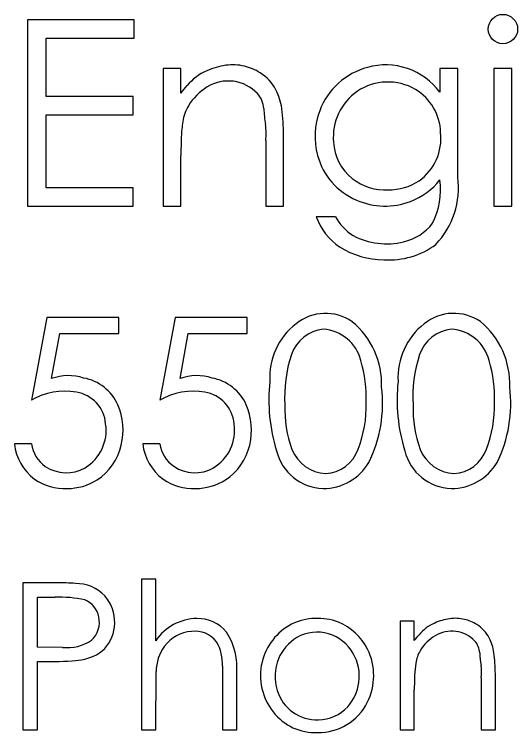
# Model space of a CAD drawing. Extents: x -7.1 to 34, y 0 to 22.
# Drawn here: x 3.4764 to 3.6659, y 0.7484 to 1.0187 of the extents above; entities that cross this region are included whole.
import ezdxf

# ---------------------------------------------------------------- set-up
doc = ezdxf.new("R2010")
doc.units = 0
doc.layers.add('Default', color=7, linetype='Continuous')
doc.layers.add('SH_Data', color=7, linetype='Continuous')

# ---------------------------------------------------------------- blocks, each defined once
blk = doc.blocks.new('A$C485D5FB4')
at = {"layer": 'Default'}
for p, q in [((0.013228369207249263, 0.13001300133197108), (0.00145935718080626, 0.13001300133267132)), ((0.0014593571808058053, 0.13001300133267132), (0.0014593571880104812, 0.10944076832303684)), ((0.013228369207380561, 0.12798873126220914), (0.013228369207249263, 0.13001300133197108)), ((0.003530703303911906, 0.12153931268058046), (0.003530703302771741, 0.12798873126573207)), ((0.003530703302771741, 0.12798873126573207), (0.013228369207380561, 0.12798873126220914)), ((0.018405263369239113, 0.1246463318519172), (0.016428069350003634, 0.1246463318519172)), ((0.016428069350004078, 0.1246463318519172), (0.016428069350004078, 0.10944076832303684)), ((0.018405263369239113, 0.12192180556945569), (0.018405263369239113, 0.1246463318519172)), ((0.04899586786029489, 0.1246463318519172), (0.0470186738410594, 0.1246463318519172)), ((0.0470186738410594, 0.1246463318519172), (0.0470186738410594, 0.12201362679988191)), ((0.04899586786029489, 0.11263595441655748), (0.04899586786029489, 0.1246463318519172)), ((0.05300027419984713, 0.1246463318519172), (0.05300027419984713, 0.10944076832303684)), ((0.05497746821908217, 0.1246463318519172), (0.05300027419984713, 0.1246463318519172)), ((0.05497746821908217, 0.10944076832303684), (0.05497746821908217, 0.1246463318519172)), ((0.013134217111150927, 0.1215393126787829), (0.003530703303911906, 0.12153931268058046)), ((0.013134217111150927, 0.1195150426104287), (0.013134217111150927, 0.1215393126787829)), ((0.0470186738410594, 0.12200418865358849), (0.0470186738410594, 0.12201362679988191)), ((0.0035307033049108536, 0.11146503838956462), (0.0035307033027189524, 0.11951504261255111)), ((0.003530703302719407, 0.11951504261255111), (0.013134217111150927, 0.1195150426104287)), ((0.027773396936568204, 0.1166934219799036), (0.027773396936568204, 0.10944076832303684)), ((0.02975059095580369, 0.10944076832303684), (0.02975059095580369, 0.11725980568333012)), ((0.018405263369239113, 0.10944076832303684), (0.018405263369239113, 0.1150163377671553)), ((0.013134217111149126, 0.11146503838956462), (0.003530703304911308, 0.11146503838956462)), ((0.013134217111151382, 0.10944076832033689), (0.013134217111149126, 0.11146503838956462)), ((0.0014593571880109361, 0.10944076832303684), (0.013134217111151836, 0.10944076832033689)), ((0.016428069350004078, 0.10944076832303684), (0.018405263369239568, 0.10944076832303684)), ((0.027773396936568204, 0.10944076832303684), (0.02975059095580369, 0.10944076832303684)), ((0.05300027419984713, 0.10944076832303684), (0.05497746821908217, 0.10944076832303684)), ((0.03548504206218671, 0.10826386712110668), (0.033366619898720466, 0.10826386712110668)), ((0.003577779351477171, 0.09711714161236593), (0.0018830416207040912, 0.08798438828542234)), ((0.011533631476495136, 0.09711714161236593), (0.003577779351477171, 0.09711714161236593)), ((0.011533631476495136, 0.09537532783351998), (0.011533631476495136, 0.09711714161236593)), ((0.01776973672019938, 0.09711714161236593), (0.016074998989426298, 0.08798438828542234)), ((0.02572558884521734, 0.09711714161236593), (0.01776973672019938, 0.09711714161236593)), ((0.02572558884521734, 0.09537532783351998), (0.02572558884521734, 0.09711714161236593)), ((0.004122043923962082, 0.09037718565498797), (0.005013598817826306, 0.09537532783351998)), ((0.005013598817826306, 0.09537532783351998), (0.011533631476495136, 0.09537532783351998)), ((0.018314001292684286, 0.09037718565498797), (0.01920555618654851, 0.09537532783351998)), ((0.019205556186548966, 0.09537532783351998), (0.02572558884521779, 0.09537532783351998)), ((0.0018830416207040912, 0.08318263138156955), (-3.0237710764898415e-10, 0.08318263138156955)), ((0.016074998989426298, 0.08318263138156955), (0.014191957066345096, 0.08318263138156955)), ((0.015615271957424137, 0.06823598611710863), (0.01405514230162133, 0.06823598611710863)), ((0.01405514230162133, 0.06823598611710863), (0.01405514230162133, 0.051594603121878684)), ((0.015615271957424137, 0.06143131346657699), (0.015615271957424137, 0.06823598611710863)), ((0.004708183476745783, 0.06783324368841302), (0.0009179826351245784, 0.06783583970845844)), ((0.0009179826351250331, 0.06783583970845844), (0.0009179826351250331, 0.051594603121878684)), ((0.002553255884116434, 0.060737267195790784), (0.002553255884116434, 0.06623773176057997)), ((0.002553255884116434, 0.06623773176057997), (0.004496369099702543, 0.06623773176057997)), ((0.044192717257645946, 0.06359899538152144), (0.042631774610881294, 0.06359899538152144)), ((0.042631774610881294, 0.06359899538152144), (0.042631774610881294, 0.051594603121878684)), ((0.044192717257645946, 0.06144805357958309), (0.044192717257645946, 0.06359899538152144)), ((0.005333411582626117, 0.06070478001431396), (0.002553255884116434, 0.060737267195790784)), ((0.002553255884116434, 0.051594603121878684), (0.002553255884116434, 0.059139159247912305)), ((0.015615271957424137, 0.051594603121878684), (0.015672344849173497, 0.058024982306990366)), ((0.02298620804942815, 0.058617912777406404), (0.023007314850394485, 0.051594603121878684)), ((0.024567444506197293, 0.051594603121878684), (0.024567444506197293, 0.05776431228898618)), ((0.05158861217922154, 0.05732038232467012), (0.05158861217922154, 0.051594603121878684)), ((0.05314955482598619, 0.051594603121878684), (0.05314955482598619, 0.05776752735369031)), ((0.044192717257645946, 0.051594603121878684), (0.044192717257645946, 0.05599636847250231)), ((0.0009179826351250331, 0.051594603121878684), (0.002553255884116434, 0.051594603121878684)), ((0.01405514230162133, 0.051594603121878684), (0.015615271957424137, 0.051594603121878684)), ((0.023007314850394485, 0.051594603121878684), (0.024567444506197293, 0.051594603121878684)), ((0.042631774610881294, 0.051594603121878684), (0.044192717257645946, 0.051594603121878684)), ((0.05158861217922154, 0.051594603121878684), (0.05314955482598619, 0.051594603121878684))]:
    blk.add_line(p, q, dxfattribs=at)
blk.add_circle((0.05398887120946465, 0.12898236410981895), 0.0016267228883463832, dxfattribs=at)
for centre, radius, start, end in [((0.024497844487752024, 0.11703437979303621), 0.008028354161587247, 98.15674732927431, 113.76104633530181), ((0.024142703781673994, 0.11951213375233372), 0.005525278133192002, 76.59644913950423, 98.15674732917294), ((0.02407599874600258, 0.11923221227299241), 0.005813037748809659, 57.925120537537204, 76.59644913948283), ((0.04108008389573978, 0.11717212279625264), 0.007855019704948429, 105.08273392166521, 159.127783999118), ((0.041035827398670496, 0.11756948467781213), 0.007460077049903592, 71.2491224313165, 105.54868132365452), ((0.04094858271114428, 0.11747070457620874), 0.007581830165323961, 36.811581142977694, 70.86476418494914), ((0.02364574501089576, 0.1189699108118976), 0.0059135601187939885, 113.76104633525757, 140.35997026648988), ((0.024569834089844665, 0.12002022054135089), 0.00488307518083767, 27.71095633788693, 57.92512053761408), ((0.023655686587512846, 0.11873955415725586), 0.0045110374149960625, 82.80606502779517, 121.18687709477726), ((0.023675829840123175, 0.11889914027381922), 0.004350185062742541, 42.94748890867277, 82.80606502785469), ((0.04127298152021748, 0.11709879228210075), 0.0060412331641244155, 59.81044204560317, 123.90972401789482), ((-0.06630689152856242, 0.19349112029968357), 0.11089777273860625, 319.807105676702, 320.3599702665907), ((0.024513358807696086, 0.11732263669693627), 0.006167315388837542, 121.18687709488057, 148.88587500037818), ((0.02337820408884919, 0.11939431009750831), 0.0062290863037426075, 7.681610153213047, 27.710956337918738), ((0.041401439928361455, 0.11741706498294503), 0.005701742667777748, 1.3712540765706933, 59.31792082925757), ((0.024921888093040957, 0.12005897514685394), 0.0026478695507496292, 3.065735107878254, 42.947488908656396), ((0.04138165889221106, 0.11705518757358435), 0.006138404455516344, 124.52453568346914, 185.14719916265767), ((0.047012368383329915, 0.12200890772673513), 7.875814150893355e-06, 323.18841885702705, 36.81158114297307), ((0.023259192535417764, 0.11807961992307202), 0.004702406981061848, 148.88587500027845, 171.54231085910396), ((0.0461090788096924, 0.12119372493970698), 0.01856968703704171, 183.0657351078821, 188.48933188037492), ((0.007552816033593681, 0.11725980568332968), 0.022197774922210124, 1.6013262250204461e-12, 7.681610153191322), ((0.04130602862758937, 0.11712771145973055), 0.008082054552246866, 159.4042928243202, 195.172199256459), ((0.03436168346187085, 0.11642872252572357), 0.015926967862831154, 171.54231085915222, 177.61078711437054), ((0.02107289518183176, 0.11745680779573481), 0.006743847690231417, 353.50033704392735, 8.489331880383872), ((0.0413705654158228, 0.11690954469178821), 0.005767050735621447, 305.61595647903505, 6.411192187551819), ((0.06821248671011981, 0.11501633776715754), 0.04980722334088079, 177.61078711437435, 180.00000000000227), ((0.04079093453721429, 0.11680615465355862), 0.005531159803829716, 183.12649701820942, 231.41435913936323), ((0.04069505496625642, 0.11697461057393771), 0.007452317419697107, 195.26553732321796, 247.1921490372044), ((0.04099427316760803, 0.11714427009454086), 0.005922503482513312, 231.91676877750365, 273.0898618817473), ((0.041390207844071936, 0.11734777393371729), 0.006117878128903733, 269.2816705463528, 303.0755292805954), ((0.04117040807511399, 0.11688921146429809), 0.007413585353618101, 290.62758588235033, 322.07891314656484), ((0.03897401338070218, 0.11122398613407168), 0.008120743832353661, 333.00221593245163, 7.849179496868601), ((0.04004803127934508, 0.1114395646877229), 0.009027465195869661, 316.3222694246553, 7.615686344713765), ((0.04098357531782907, 0.11737322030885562), 0.007932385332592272, 246.3871666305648, 290.65895063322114), ((0.03981860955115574, 0.11057889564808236), 0.0068547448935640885, 199.73841634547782, 235.62147362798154), ((0.0405738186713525, 0.11108725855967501), 0.005819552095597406, 209.02270286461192, 237.41593264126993), ((0.04190564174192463, 0.11076211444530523), 0.005378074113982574, 281.838494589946, 323.1601322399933), ((0.041115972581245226, 0.11308720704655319), 0.00782131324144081, 241.9642270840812, 284.00644653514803), ((0.04084803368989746, 0.1127476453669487), 0.009233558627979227, 237.94899957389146, 269.98676918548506), ((0.04145557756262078, 0.11200479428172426), 0.008512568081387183, 265.8929197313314, 306.9869106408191), ((0.034385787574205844, 0.09239013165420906), 0.005199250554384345, 55.41200766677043, 128.87245811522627), ((0.0485558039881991, 0.0923908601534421), 0.0051992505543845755, 55.41200766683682, 128.87245811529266), ((0.03577478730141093, 0.0904827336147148), 0.007556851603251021, 127.99547012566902, 183.14912682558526), ((0.03159550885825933, 0.08975264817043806), 0.008990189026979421, 358.01627597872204, 50.30745268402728), ((0.04994480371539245, 0.09048346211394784), 0.0075568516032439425, 127.99547012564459, 183.14912682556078), ((0.04576552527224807, 0.08975337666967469), 0.008990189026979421, 358.01627597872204, 50.30745268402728), ((0.03459719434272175, 0.09164513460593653), 0.004219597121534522, 96.13463215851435, 160.84518566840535), ((0.033816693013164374, 0.09123043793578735), 0.004621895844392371, 14.366922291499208, 85.91093658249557), ((0.04876721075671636, 0.09164586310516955), 0.00421959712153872, 96.13463215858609, 160.84518566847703), ((0.04798670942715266, 0.09123116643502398), 0.004621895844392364, 14.366922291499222, 85.91093658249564), ((0.04484630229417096, 0.08836923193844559), 0.014978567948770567, 161.87200317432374, 183.38975589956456), ((0.05901631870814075, 0.08836996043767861), 0.014978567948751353, 161.87200317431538, 183.3897558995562), ((0.023850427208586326, 0.08818563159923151), 0.015039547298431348, 358.24154817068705, 16.18310247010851), ((0.03802044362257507, 0.08818636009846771), 0.015039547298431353, 358.2415481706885, 16.18310247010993), ((0.005988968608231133, 0.0853001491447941), 0.005409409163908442, 72.08298512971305, 110.18945289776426), ((0.006730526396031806, 0.08536918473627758), 0.005161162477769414, 24.110231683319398, 79.70269430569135), ((0.02018092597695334, 0.0853001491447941), 0.005409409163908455, 72.0829851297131, 110.18945289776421), ((0.020922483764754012, 0.08536918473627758), 0.005161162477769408, 24.110231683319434, 79.70269430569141), ((0.04726997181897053, 0.08804905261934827), 0.01914732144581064, 173.94852957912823, 197.11481120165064), ((0.06143998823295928, 0.0880497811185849), 0.0191473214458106, 173.9485295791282, 197.11481120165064), ((0.005571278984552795, 0.08176756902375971), 0.007228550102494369, 79.72704932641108, 120.67928242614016), ((0.006257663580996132, 0.08508476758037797), 0.003843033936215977, 4.633561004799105, 80.97651968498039), ((0.019763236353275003, 0.08176756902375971), 0.007228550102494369, 79.72704932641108, 120.67928242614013), ((0.02044962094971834, 0.08508476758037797), 0.0038430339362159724, 4.6335610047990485, 80.97651968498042), ((0.025889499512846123, 0.08764489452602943), 0.014800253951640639, 333.84932593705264, 6.972135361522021), ((0.04005951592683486, 0.08764562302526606), 0.014800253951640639, 333.84932593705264, 6.972135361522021), ((0.004962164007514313, 0.08469969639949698), 0.0070496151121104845, 346.45508895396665, 23.205753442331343), ((0.01915412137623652, 0.08469969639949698), 0.0070496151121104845, 346.45508895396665, 23.205753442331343), ((0.04319657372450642, 0.08706050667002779), 0.013309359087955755, 178.1783913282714, 199.76794360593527), ((0.02531761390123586, 0.08741614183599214), 0.013568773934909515, 339.1026072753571, 1.3006232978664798), ((0.057366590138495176, 0.08706123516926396), 0.013309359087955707, 178.17839132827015, 199.76794360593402), ((0.03948763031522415, 0.08741687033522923), 0.013568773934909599, 339.1026072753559, 1.300623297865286), ((0.005321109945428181, 0.0846670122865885), 0.004822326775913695, 301.1744101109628, 8.685301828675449), ((0.019513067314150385, 0.0846670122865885), 0.004822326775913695, 301.1744101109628, 8.685301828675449), ((0.005581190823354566, 0.08379894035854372), 0.0056151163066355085, 186.3014172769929, 233.46728432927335), ((0.005453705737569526, 0.08367138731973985), 0.003603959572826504, 187.7942634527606, 235.68578225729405), ((0.005672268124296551, 0.08445047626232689), 0.006301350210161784, 303.3350244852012, 347.1459337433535), ((0.019773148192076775, 0.08379894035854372), 0.005615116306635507, 186.3014172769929, 233.46728432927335), ((0.01964566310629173, 0.08367138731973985), 0.003603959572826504, 187.7942634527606, 235.6857822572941), ((0.019864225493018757, 0.08445047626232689), 0.0063013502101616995, 303.3350244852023, 347.14593374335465), ((0.03465952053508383, 0.0841878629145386), 0.004307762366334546, 202.2155962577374, 266.5772077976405), ((0.034179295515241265, 0.08392892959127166), 0.004047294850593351, 273.1590326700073, 340.4745664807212), ((0.04882953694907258, 0.08418859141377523), 0.004307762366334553, 202.21559625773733, 266.5772077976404), ((0.048349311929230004, 0.08392965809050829), 0.004047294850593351, 273.1590326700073, 340.4745664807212), ((0.03429044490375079, 0.0837162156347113), 0.0054768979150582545, 193.7521210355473, 268.1538124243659), ((0.04846046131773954, 0.08371694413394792), 0.005476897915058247, 193.75212103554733, 268.153812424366), ((0.03411399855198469, 0.08412882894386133), 0.005886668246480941, 270.0000000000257, 329.2830021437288), ((0.04828401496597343, 0.08412955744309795), 0.005886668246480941, 270.00000000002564, 329.28300214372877), ((0.005741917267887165, 0.08411472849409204), 0.004132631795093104, 235.85041238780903, 300.1462669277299), ((0.019933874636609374, 0.08411472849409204), 0.004132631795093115, 235.85041238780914, 300.1462669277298), ((0.0055290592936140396, 0.08390448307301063), 0.005669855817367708, 234.52553674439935, 273.0530471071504), ((0.0058119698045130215, 0.08456808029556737), 0.006325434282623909, 270.1727264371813, 301.6921841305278), ((0.019721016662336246, 0.08390448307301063), 0.005669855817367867, 234.52553674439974, 273.05304710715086), ((0.020003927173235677, 0.08456808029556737), 0.006325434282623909, 270.1727264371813, 301.6921841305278), ((0.00459181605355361, 0.03789361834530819), 0.02993985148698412, 85.88076560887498, 89.77730754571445), ((0.006771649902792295, 0.06325948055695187), 0.004496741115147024, 44.146683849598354, 90.37187854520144), ((0.004957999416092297, 0.05246585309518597), 0.013779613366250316, 78.15446470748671, 91.91982300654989), ((0.006800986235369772, 0.06356533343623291), 0.0025821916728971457, 11.180979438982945, 67.56131049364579), ((0.0066425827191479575, 0.06347530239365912), 0.004445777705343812, 343.2986080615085, 40.99069980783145), ((0.006658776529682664, 0.0634878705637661), 0.002737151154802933, 313.4255517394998, 12.194525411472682), ((0.020252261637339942, 0.05828902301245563), 0.0056013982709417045, 90.8652035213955, 145.87617854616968), ((0.020224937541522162, 0.05967698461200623), 0.004213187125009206, 40.11098583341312, 90.77867677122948), ((0.03347686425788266, 0.057281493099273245), 0.006625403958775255, 69.47275116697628, 115.41130204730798), ((0.033371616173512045, 0.05761922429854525), 0.006349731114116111, 26.935871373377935, 67.51437913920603), ((0.049002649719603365, 0.05758955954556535), 0.006338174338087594, 98.15674732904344, 113.7610463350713), ((0.048722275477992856, 0.05954568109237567), 0.00436206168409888, 76.59644913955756, 98.15674732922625), ((0.048669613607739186, 0.05932469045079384), 0.004589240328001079, 57.925120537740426, 76.59644913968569), ((0.03365228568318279, 0.05755007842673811), 0.00646387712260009, 117.83813038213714, 166.58268772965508), ((0.048329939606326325, 0.05911761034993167), 0.00466860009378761, 113.76104633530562, 140.35997026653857), ((0.04905948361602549, 0.05994680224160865), 0.0038550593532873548, 27.710956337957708, 57.925120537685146), ((0.00727094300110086, 0.0631788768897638), 0.003760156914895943, 298.752950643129, 344.8734661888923), ((0.019871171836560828, 0.058419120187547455), 0.004063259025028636, 94.21670926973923, 143.82718537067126), ((0.019968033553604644, 0.05957399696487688), 0.002924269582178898, 36.075542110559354, 97.77548504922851), ((0.017282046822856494, 0.05844960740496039), 0.0073175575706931, 354.62632990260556, 32.593700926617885), ((0.0334670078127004, 0.057851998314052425), 0.004531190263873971, 73.81314840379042, 119.69701426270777), ((0.03323986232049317, 0.05756284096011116), 0.0048741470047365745, 30.347738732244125, 72.1962363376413), ((-0.022685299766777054, 0.11795014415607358), 0.08755087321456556, 319.80710567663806, 320.3599702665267), ((0.04901489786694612, 0.05781713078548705), 0.004868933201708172, 121.18687709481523, 148.8858750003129), ((0.04833778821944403, 0.058935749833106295), 0.003561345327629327, 82.80606502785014, 121.1868770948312), ((0.04835369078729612, 0.059061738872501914), 0.003434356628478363, 42.947488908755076, 82.8060650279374), ((0.005887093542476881, 0.06533602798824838), 0.004664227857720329, 263.1824466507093, 304.66986344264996), ((0.01846016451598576, 0.05893054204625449), 0.004536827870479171, 356.048661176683, 31.424921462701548), ((0.03382384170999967, 0.057454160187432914), 0.0050548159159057, 120.97651271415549, 156.8542085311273), ((0.04933742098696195, 0.059977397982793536), 0.0020904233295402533, 3.065735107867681, 42.9474889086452), ((0.048118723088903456, 0.059452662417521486), 0.004917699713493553, 7.681610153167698, 27.710956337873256), ((0.020299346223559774, 0.05804985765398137), 0.004627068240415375, 143.26542842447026, 180.30802641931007), ((0.03315007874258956, 0.05758726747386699), 0.006562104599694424, 333.1325407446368, 26.308383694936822), ((0.04802476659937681, 0.05841474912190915), 0.0037124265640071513, 148.8858750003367, 171.5423108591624), ((0.00615336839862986, 0.06592354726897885), 0.0067126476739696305, 272.1155237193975, 295.84536912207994), ((0.0331232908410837, 0.05752476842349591), 0.004994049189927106, 352.0491732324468, 30.048965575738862), ((0.0660641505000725, 0.06087325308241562), 0.01466027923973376, 183.0657351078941, 188.48933188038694), ((0.0356249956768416, 0.05776752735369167), 0.017524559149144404, 359.9999999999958, 7.681610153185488), ((0.0035156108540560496, 0.1076620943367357), 0.04853247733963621, 268.86380223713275, 273.4085932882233), ((0.033579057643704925, 0.057577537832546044), 0.006386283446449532, 166.6698742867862, 218.8735663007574), ((0.034023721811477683, 0.05750987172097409), 0.0052183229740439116, 158.27946388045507, 197.55316616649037), ((0.0567898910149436, 0.05711140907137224), 0.012573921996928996, 171.54231085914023, 177.61078711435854), ((0.04629874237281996, 0.057923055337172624), 0.005324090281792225, 353.5003370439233, 8.489331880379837), ((0.08351420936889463, 0.05599636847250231), 0.039321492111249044, 177.61078711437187, 179.9999999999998), ((0.03314423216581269, 0.057472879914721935), 0.004966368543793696, 317.97571827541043, 352.6086344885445), ((0.033406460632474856, 0.05725369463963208), 0.0045529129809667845, 196.82213436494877, 272.3619376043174), ((0.033608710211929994, 0.05732033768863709), 0.006032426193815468, 269.1258375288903, 333.42552962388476), ((0.03352126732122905, 0.05722474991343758), 0.004520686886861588, 270.92306606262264, 317.11285187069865), ((0.033264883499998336, 0.05717094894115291), 0.005887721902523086, 217.71188984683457, 272.4510506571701)]:
    blk.add_arc(centre, radius, start, end, dxfattribs=at)

msp = doc.modelspace()

# ---------------------------------------------------------------- block references
at = {"layer": 'SH_Data', "xscale": 3.407655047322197, "yscale": 3.407655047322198, "rotation": 0.001699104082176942}
msp.add_blockref('A$C485D5FB4', (3.476413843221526, 0.5736659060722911), dxfattribs=at)

doc.saveas('drawing.dxf')
